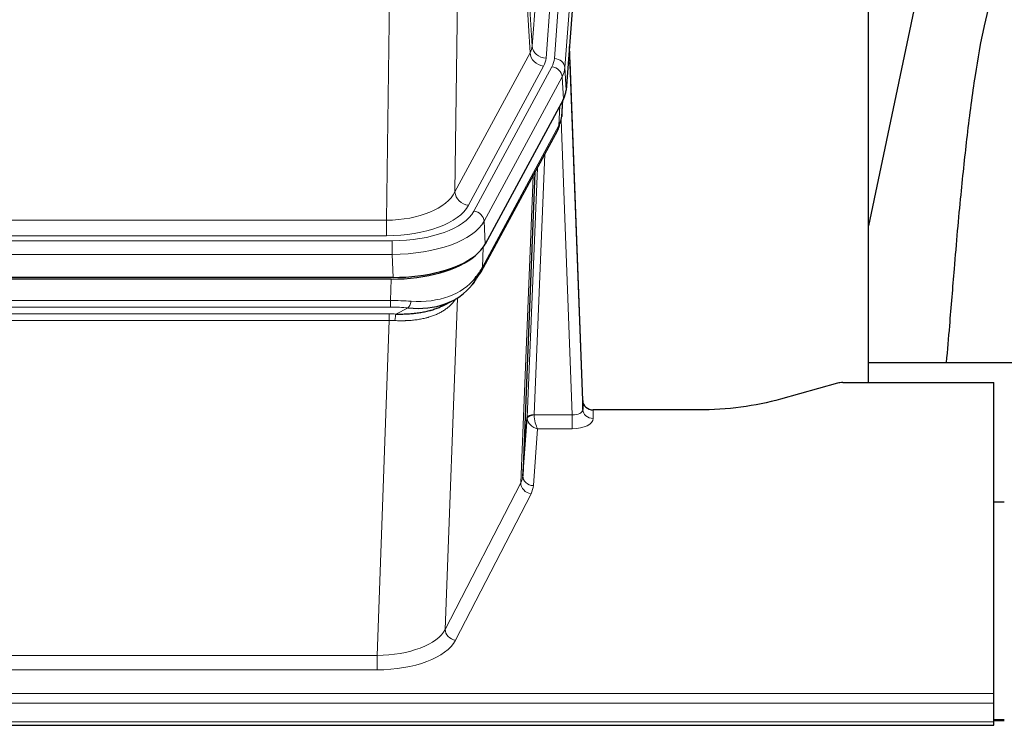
# Model space of a CAD drawing. Header units: inches. Extents: x 0 to 23760, y -13 to 16800.
# Tile 258 of 279: x 19527 to 19807, y 13635 to 13836. Entities that reach past the tile are written whole.
import ezdxf

# ---------------------------------------------------------------- set-up
doc = ezdxf.new("R2010")
doc.units = ezdxf.units.IN
doc.layers.add('1', color=7, linetype='Continuous', true_color=0xffffff)

msp = doc.modelspace()

# ---------------------------------------------------------------- linework, layer by layer
at = {"layer": '1', "color": 110, "linetype": 'Continuous', "lineweight": 13}
for p, q in [((19673.09, 13828.271), (19686.157, 14001.044)), ((19679.43, 13824.692), (19692.54, 13998.053)), ((19690.149, 13997.618), (19677.082, 13824.845)), ((19695.534, 13995.483), (19682.424, 13822.122)), ((19668.714, 13902.948), (19673.09, 13828.271)), ((19672.509, 13826.362), (19668.157, 13900.614)), ((19652.115, 13862.469), (19651.157, 13786.819)), ((19631.715, 13778.784), (19632.683, 13855.28)), ((19651.157, 13786.819), (19672.509, 13826.362)), ((19655.033, 13783.01), (19676.385, 13822.554)), ((19656.558, 13781.336), (19678.732, 13822.401)), ((19682.424, 13822.122), (19682.797, 13815.75)), ((19681.639, 13819.545), (19659.465, 13778.479)), ((19682.013, 13813.172), (19681.639, 13819.545)), ((19680.743, 13805.668), (19680.962, 13811.225)), ((19681.528, 13808.247), (19681.882, 13812.931)), ((19658.996, 13765.392), (19680.743, 13805.668)), ((19684.51, 13723.424), (19681.379, 13807.276)), ((19676.726, 13797.562), (19673.703, 13723.511)), ((19671.706, 13722.745), (19674.599, 13793.622)), ((19669.892, 13704.116), (19673.359, 13791.327)), ((19419.071, 13778.784), (19631.715, 13778.784)), ((19631.715, 13774.37), (19631.715, 13778.784)), ((19659.465, 13778.479), (19659.758, 13771.958)), ((19631.715, 13774.37), (19419.071, 13774.37)), ((19417.483, 13772.946), (19633.303, 13772.946)), ((19633.303, 13769.041), (19633.303, 13772.946)), ((19633.303, 13769.041), (19417.483, 13769.041)), ((19633.596, 13762.52), (19633.303, 13769.041)), ((19659.172, 13771.028), (19658.996, 13765.392)), ((19632.814, 13755.947), (19633.005, 13762.038)), ((19417.972, 13755.947), (19632.814, 13755.947)), ((19632.814, 13754.081), (19632.814, 13755.947)), ((19651.843, 13756.642), (19648.407, 13662.502)), ((19632.814, 13754.081), (19417.972, 13754.081)), ((19418.314, 13752.139), (19632.472, 13752.139)), ((19632.472, 13750.274), (19632.472, 13752.139)), ((19634.384, 13752.108), (19637.838, 13753.853)), ((19632.472, 13750.274), (19418.314, 13750.274)), ((19628.998, 13655.098), (19632.472, 13750.274)), ((19690.49, 13724.871), (19690.501, 13722.423)), ((19673.704, 13723.424), (19684.51, 13723.424)), ((19684.51, 13723.424), (19684.51, 13719.509)), ((19674.667, 13719.509), (19673.474, 13703.36)), ((19684.51, 13719.509), (19674.667, 13719.509)), ((19648.407, 13662.502), (19669.892, 13704.116)), ((19672.8, 13701.053), (19651.315, 13659.439)), ((19421.788, 13655.098), (19628.998, 13655.098)), ((19628.998, 13655.098), (19628.998, 13650.997)), ((19628.998, 13650.997), (19421.788, 13650.997)), ((19247.393, 13644.236), (19804.393, 13644.236)), ((19247.393, 13641.502), (19804.393, 13641.502)), ((19247.393, 13636.254), (19804.393, 13636.254)), ((19804.37, 13636.519), (19807.39, 13636.519))]:
    msp.add_line(p, q, dxfattribs=at)
at = {"layer": '1', "color": 2, "linetype": 'Continuous', "lineweight": 25}
for p, q in [((19695.915, 13989.203), (19682.797, 13815.75)), ((19768.733, 13732.638), (19768.733, 13921.439)), ((19788.576, 13871.358), (19768.733, 13777.202)), ((19687.491, 13727.492), (19683.734, 13828.131)), ((19683.814, 13823.737), (19687.502, 13724.956)), ((19682.013, 13813.172), (19659.758, 13771.958)), ((19681.522, 13808.134), (19681.885, 13812.935)), ((19681.699, 13812.591), (19681.528, 13808.247)), ((19681.522, 13808.134), (19681.528, 13808.247)), ((19658.637, 13764.062), (19680.384, 13804.338)), ((19673.905, 13792.338), (19670.477, 13706.127)), ((19633.596, 13762.52), (19417.19, 13762.52)), ((19633.005, 13762.038), (19417.781, 13762.038)), ((19647.702, 13754.474), (19650.495, 13755.886)), ((19840.731, 13738.211), (19768.734, 13738.211)), ((19759.937, 13732.443), (19743.772, 13727.912)), ((19761.436, 13732.637), (19804.393, 13732.637)), ((19804.393, 13644.236), (19804.393, 13732.637)), ((19687.502, 13724.956), (19687.491, 13727.492)), ((19720.393, 13724.871), (19690.49, 13724.871)), ((19670.477, 13706.127), (19671.706, 13722.745)), ((19807.393, 13698.672), (19804.393, 13698.672)), ((19804.393, 13641.502), (19804.393, 13644.236)), ((19804.393, 13636.254), (19804.393, 13641.502)), ((19807.39, 13636.745), (19804.37, 13636.745)), ((19247.393, 13635.239), (19804.393, 13635.239)), ((19804.393, 13635.239), (19804.393, 13636.254))]:
    msp.add_line(p, q, dxfattribs=at)
at = {"layer": '1', "color": 110, "linetype": 'Continuous', "lineweight": 13}
for centre, major_axis, ratio, start_param, end_param in [((19653.064, 13828.783), (-20.038, 0.241), 0.4621297, 2.903225, 3.1123764), ((19677.082, 13828.393), (3.989, -0.302), 0.8864705, 3.2608937, 4.7793301), ((19683.814, 13821.585), (-0.214, 6.443), 0.0117452, 5.0526437, 5.774114), ((19676.385, 13826.102), (3.52, -1.9), 0.8606628, 3.6289862, 5.1474227), ((19653.064, 13825.235), (-24.033, 0.005), 0.4611335, 2.8976848, 3.1068362), ((19655.412, 13825.083), (-24.033, 0.005), 0.4611335, 2.8976848, 3.1068362), ((19679.43, 13822.031), (2.991, -0.226), 0.8864705, 0.119301, 1.6377375), ((19678.732, 13819.74), (2.64, -1.425), 0.8606628, 0.4873936, 2.00583), ((19655.412, 13822.422), (27.028, 0.171), 0.4605352, 6.0362132, 6.2453646), ((19680.815, 13823.646), (2.998, 0.112), 0.4302668, 5.7021495, 6.2671208), ((19676.864, 13806.238), (3.52, -1.9), 0.8606628, 0.0000038, 0.4001271), ((19653.733, 13788.458), (27.538, 20.422), 0.1820483, 5.9117298, 5.94371), ((19631.794, 13789.391), (20.002, 0.126), 0.5302672, 4.7050812, 6.0263936), ((19655.033, 13786.558), (-3.52, 1.9), 0.8606628, 0.4873936, 2.00583), ((19631.794, 13785.843), (24.002, 0.049), 0.477994, 4.708097, 6.0294094), ((19633.252, 13784.043), (-24.02, 0.03), 0.4619935, 1.5735185, 2.8978281), ((19656.558, 13778.675), (2.64, -1.425), 0.8606628, 0.4873936, 2.00583), ((19633.252, 13781.382), (27.018, 0.111), 0.4567867, 4.7124116, 6.0367213), ((19655.117, 13765.963), (3.52, -1.9), 0.8606628, 0.0000038, 0.4001271), ((19633.067, 13777.33), (-25.329, 12.681), 0.6929209, 2.1169098, 3.0007467), ((19632.164, 13748.513), (27.015, 0.091), 0.2751837, 1.3250001, 1.545831), ((19637.838, 13757.688), (-0.368, -3.983), 0.2964475, 0.3019504, 1.0888865), ((19631.682, 13742.327), (24.025, 0.387), 0.4081205, 1.4515093, 1.5313568), ((19632.164, 13744.678), (23.017, 0.318), 0.4083138, 1.3161001, 1.5369309), ((19634.384, 13748.273), (0.131, 3.998), 0.1099517, 0.2897867, 1.0584981), ((19631.682, 13738.491), (20.023, 0.877), 0.5868265, 1.4258227, 1.5056703), ((19673.703, 13722.65), (1.998, -0.082), 0.4302193, 1.5883537, 3.1255299), ((19674.703, 13723.479), (1.001, 0.011), 0.9036676, 3.0949665, 3.190732), ((19684.497, 13725.047), (-3.004, 0.138), 0.5390598, 1.5996723, 3.1704686), ((19690.501, 13725.047), (-3, -0.013), 0.8746179, 0.0299147, 1.5670846), ((19674.703, 13722.618), (-2.996, 0.15), 0.8842154, 0.0089587, 0.1047242), ((19673.704, 13722.563), (-1.996, -0.13), 0.4297663, 4.6843512, 6.2157251), ((19674.667, 13722.132), (-2.669, 1.608), 0.8008031, 0.5106166, 2.0203264), ((19674.667, 13722.132), (-0.506, 2.997), 0.2740591, 1.0794715, 2.5891813), ((19684.497, 13722.423), (-6.003, 0.008), 0.4854373, 1.5734916, 3.1442879), ((19672.8, 13703.677), (2.666, -1.376), 0.8484453, 3.5215353, 5.1252561), ((19650.474, 13706.382), (20.016, 0.121), 0.4848834, 6.0350943, 6.2444185), ((19673.474, 13705.984), (2.992, -0.221), 0.8740585, 3.1714428, 4.7769181), ((19650.474, 13703.758), (23.014, 0.002), 0.4845187, 6.038018, 6.2473422), ((19628.992, 13664.772), (20.013, 0.104), 0.483363, 4.7101919, 6.0355739), ((19651.315, 13662.063), (2.666, -1.376), 0.8484453, 3.5215353, 5.1252561), ((19628.992, 13662.148), (-23.012, 0.004), 0.4845836, 1.5711584, 2.8965404)]:
    msp.add_ellipse(centre, major_axis=major_axis, ratio=ratio, start_param=start_param, end_param=end_param, dxfattribs=at)
at = {"layer": '1', "color": 2, "linetype": 'Continuous', "lineweight": 25}
for centre, major_axis, ratio, start_param, end_param in [((19655.777, 13816.189), (-27.037, 0.006), 0.4611335, 2.8976848, 3.1068362), ((19654.884, 13817.734), (-26.161, 11.46), 0.4493681, 3.1218709, 3.267222), ((19653.733, 13788.458), (27.174, 22.247), 0.2659532, 6.0029104, 6.0348906), ((19677.03, 13806.559), (3.584, -1.776), 0.8816114, 6.2824956, 6.6531678), ((19633.538, 13775.004), (-27.023, 0.034), 0.4619935, 2.6128783, 2.8978281), ((19632.979, 13774.513), (-27.01, 0.015), 0.4618579, 1.5720062, 2.656), ((19633.538, 13775.004), (-27.023, 0.034), 0.4619935, 1.5735185, 2.6128783), ((19634.86, 13745.65), (23.434, 19.972), 0.1471226, 5.6997031, 5.9205339), ((19632.164, 13748.513), (27.355, 20.182), 0.1876908, 5.6857719, 5.9066027), ((19655.117, 13765.963), (3.52, -1.9), 0.8606628, 5.9153676, 6.2831892), ((19633.067, 13777.33), (-23.359, 16.381), 0.7286412, 2.2260513, 3.1098882), ((19653.34, 13763.281), (3.195, -2.407), 0.6715965, 6.033487, 6.820423), ((19761.439, 13731.18), (-3, 0.002), 0.4856498, 4.7136997, 5.2369038), ((19690.49, 13727.584), (-3, 0.002), 0.9042699, 0.0343167, 1.5714866)]:
    msp.add_ellipse(centre, major_axis=major_axis, ratio=ratio, start_param=start_param, end_param=end_param, dxfattribs=at)
for points, knots in [([(19817.839, 13871.39), (19816.705, 13869.884), (19810.755, 13861.361), (19805.182, 13848.217), (19801.302, 13833.259), (19798.88, 13819.376), (19796.873, 13804.147), (19794.902, 13785.644), (19793.27, 13767.361), (19791.983, 13750.993), (19791.181, 13741.853), (19790.885, 13738.335)], [0, 0, 0, 0, 0.0321271, 0.1811391, 0.2945987, 0.4244837, 0.5723167, 0.6990076, 0.8399552, 0.939366, 1, 1, 1, 1]), ([(19634.384, 13752.108), (19634.903, 13752.099), (19635.418, 13752.096), (19636.443, 13752.109), (19636.953, 13752.124), (19637.588, 13752.153), (19637.714, 13752.16), (19637.967, 13752.174), (19638.094, 13752.182), (19638.47, 13752.207), (19638.719, 13752.226), (19639.461, 13752.29), (19639.948, 13752.342), (19640.907, 13752.467), (19641.379, 13752.539), (19642.308, 13752.705), (19642.764, 13752.799), (19643.438, 13752.956), (19643.66, 13753.011), (19643.991, 13753.098), (19644.101, 13753.127), (19644.265, 13753.173), (19644.32, 13753.188), (19644.428, 13753.219), (19644.915, 13753.36), (19645.383, 13753.514), (19646.189, 13753.805), (19646.887, 13754.084), (19647.541, 13754.392), (19647.822, 13754.535)], [0, 0, 0, 0, 0.1020877, 0.1020877, 0.2041754, 0.2041754, 0.2296973, 0.2296973, 0.2552192, 0.2552192, 0.3062631, 0.3062631, 0.4083508, 0.4083508, 0.5104385, 0.5104385, 0.6125262, 0.6125262, 0.66357, 0.66357, 0.6890919, 0.6890919, 0.7018529, 0.7018529, 0.7146139, 0.8167015, 0.8167015, 0.9187892, 1, 1, 1, 1]), ([(19743.772, 13727.912), (19740.239, 13726.921), (19736.437, 13726.157), (19728.554, 13725.132), (19724.474, 13724.871), (19720.393, 13724.871)], [0, 0, 0, 0, 0.5, 0.5, 1, 1, 1, 1])]:
    msp.add_open_spline(points, degree=3, knots=knots, dxfattribs=at)
msp.add_open_spline([(19680.384, 13804.338), (19680.504, 13804.561), (19680.614, 13804.783)], degree=2, dxfattribs=at)
at = {"layer": '1', "color": 110, "linetype": 'Continuous', "lineweight": 13}
msp.add_open_spline([(19651.445, 13756.516), (19651.289, 13756.263), (19651.117, 13756.014), (19650.742, 13755.525), (19650.539, 13755.284), (19650.101, 13754.812), (19649.866, 13754.582), (19649.366, 13754.132), (19649.101, 13753.913), (19648.678, 13753.594), (19648.534, 13753.489), (19648.31, 13753.335), (19648.235, 13753.284), (19648.083, 13753.183), (19648.006, 13753.133), (19647.617, 13752.887), (19647.294, 13752.699), (19646.625, 13752.343), (19645.931, 13752.007), (19645.189, 13751.71), (19644.424, 13751.433), (19644.029, 13751.304), (19643.571, 13751.171), (19643.52, 13751.156), (19643.418, 13751.127), (19643.366, 13751.113), (19643.211, 13751.07), (19642.9, 13750.987), (19642.585, 13750.911), (19641.95, 13750.767), (19641.52, 13750.682), (19640.646, 13750.534), (19640.202, 13750.471), (19639.3, 13750.365), (19638.842, 13750.322), (19638.145, 13750.273), (19637.911, 13750.259), (19637.557, 13750.241), (19637.439, 13750.236), (19637.201, 13750.227), (19637.082, 13750.223), (19636.486, 13750.206), (19636.006, 13750.202), (19635.04, 13750.211), (19634.554, 13750.224), (19634.066, 13750.245)], degree=3, knots=[0, 0, 0, 0, 0.0625, 0.0625, 0.125, 0.125, 0.1875, 0.1875, 0.25, 0.25, 0.28125, 0.28125, 0.296875, 0.296875, 0.3125, 0.3125, 0.375, 0.375, 0.4375, 0.5, 0.5, 0.5625, 0.5625, 0.5703125, 0.5703125, 0.578125, 0.578125, 0.59375, 0.625, 0.625, 0.6875, 0.6875, 0.75, 0.75, 0.8125, 0.8125, 0.84375, 0.84375, 0.859375, 0.859375, 0.875, 0.875, 0.9375, 0.9375, 1, 1, 1, 1], dxfattribs=at)

doc.saveas('drawing.dxf')
